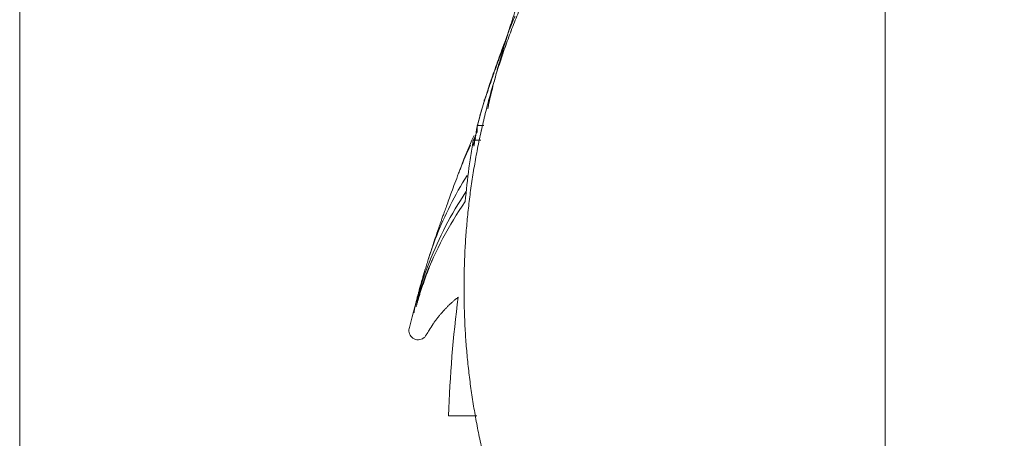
# Model space of a CAD drawing. Header units: millimetres. Extents: x 0 to 594, y 0 to 420.
# Tile 410 of 656: x 413.4 to 429.47, y 156.49 to 163.32. Entities that reach past the tile are written whole.
import ezdxf

# ---------------------------------------------------------------- set-up
doc = ezdxf.new("R2010")
doc.units = ezdxf.units.MM
doc.layers.add('1', color=7, linetype='Continuous', true_color=0xffffff)
doc.styles.add('Arial', font='txt')
doc.dimstyles.get("Standard").update_dxf_attribs({"dimtxt": 0.18, "dimasz": 0.18, "dimexe": 0.18, "dimexo": 0.0625, "dimgap": 0.09, "dimtad": 0, "dimtih": 1, "dimtoh": 1, "dimdec": 4, "dimzin": 0, "dimdsep": 46, "dimtxsty": 'Standard', "dimcen": 0.09, "dimadec": 0, "dimazin": 0, "dimtfac": 1, "dimtdec": 4, "dimtofl": 0, "dimtmove": 0, "dimatfit": 3, "dimfxl": 0, "dimtolj": 1, "dimtzin": 0, "dimarcsym": 0})

# ---------------------------------------------------------------- blocks, each defined once
blk = doc.blocks.new('_U3')
at = {"layer": '1', "color": 18, "lineweight": 18}
for p, q in [((427.525, 148.168), (427.525, 219.749)), ((512.525, 148.168), (512.525, 219.749)), ((427.525, 217.749), (463.942, 217.749)), ((512.525, 217.749), (476.108, 217.749))]:
    blk.add_line(p, q, dxfattribs=at)
at = {"layer": '1', "color": 18}
for points in [[(427.525, 217.749), (431.025, 218.687), (431.025, 216.811)], [(512.525, 217.749), (509.025, 216.811), (509.025, 218.687)]]:
    blk.add_solid(points, dxfattribs=at)
at = {"layer": '1', "color": 18, "linetype": 'Continuous', "lineweight": 13, "char_height": 3.5, "attachment_point": 7, "line_spacing_factor": 1.047437, "style": 'Arial'}
for s, insert in [('\\fArial|b0|i0;\\W1.0000;1.70', (465.627, 215.113)), ('\\fArial|b0|i0;\\W1.0000;DEFLATED TUBES WIDTH', (440.321, 208.053))]:
    blk.add_mtext(s, dxfattribs=dict(at, insert=insert))

msp = doc.modelspace()

# ---------------------------------------------------------------- linework, layer by layer
at = {"layer": '1', "color": 8, "linetype": 'Continuous', "lineweight": 18}
msp.add_line((413.404, 118.363), (413.404, 206.582), dxfattribs=at)
at = {"layer": '1', "color": 155, "linetype": 'Continuous', "lineweight": 13}
msp.add_line((420.975, 161.596), (420.874, 161.596), dxfattribs=at)
at = {"layer": '1', "color": 155, "linetype": 'Continuous', "lineweight": 18}
for p, q in [((420.807, 161.355), (420.927, 161.355)), ((420.551, 156.857), (420.401, 156.857)), ((420.86, 156.857), (420.551, 156.857))]:
    msp.add_line(p, q, dxfattribs=at)
msp.add_ellipse((444.302, 156.185), major_axis=(23.912, 0), ratio=0.923246, start_param=3.023177, end_param=3.111139, dxfattribs=at)
for points, degree, knots in [([(427.061, 172.118), (426.959, 172.023), (426.733, 171.809), (426.31, 171.393), (425.872, 170.938), (425.372, 170.388), (424.982, 169.929), (424.694, 169.571), (424.512, 169.339), (424.362, 169.141), (424.235, 168.97), (424.103, 168.789), (423.944, 168.564), (423.748, 168.277), (423.531, 167.945), (423.321, 167.606), (423.124, 167.271), (422.949, 166.959), (422.791, 166.662), (422.658, 166.401), (422.553, 166.185), (422.472, 166.015), (422.408, 165.875), (422.356, 165.76), (422.289, 165.607), (422.208, 165.416), (422.122, 165.205), (422.041, 164.998), (421.965, 164.798), (421.89, 164.599), (421.817, 164.403), (421.749, 164.214), (421.685, 164.037), (421.625, 163.866), (421.571, 163.71), (421.518, 163.551), (421.465, 163.394), (421.415, 163.238), (421.372, 163.101), (421.335, 162.981), (421.303, 162.876), (421.274, 162.778), (421.248, 162.689), (421.224, 162.604), (421.187, 162.473), (421.145, 162.314), (421.104, 162.149), (421.072, 162.02), (421.055, 161.945), (421.047, 161.901), (421.044, 161.881), (421.043, 161.872), (421.043, 161.869)], 3, [0, 0, 0, 0, 0.014226, 0.030268, 0.058986, 0.087709, 0.11712, 0.130884, 0.142908, 0.153123, 0.161529, 0.169244, 0.180866, 0.194752, 0.210902, 0.228476, 0.242569, 0.25691, 0.270511, 0.282108, 0.291854, 0.299522, 0.305153, 0.310522, 0.316611, 0.330669, 0.34749, 0.364798, 0.384286, 0.406006, 0.429964, 0.456657, 0.484408, 0.511013, 0.536434, 0.560668, 0.590611, 0.618519, 0.644392, 0.665774, 0.685534, 0.703673, 0.720191, 0.735096, 0.749509, 0.792964, 0.839045, 0.887763, 0.939122, 0.963039, 0.987483, 1, 1, 1, 1]), ([(427.525, 148.168), (426.694, 148.554), (424.958, 149.714), (423.304, 151.368), (422.004, 153.313), (421.109, 155.474), (420.653, 157.768), (420.653, 160.108), (421.109, 162.402), (422.004, 164.563), (423.304, 166.508), (424.958, 168.162), (426.694, 169.322), (427.525, 169.708)], 2, [0, 0, 0, 0.067892, 0.154314, 0.240735, 0.327157, 0.413578, 0.5, 0.586421, 0.672842, 0.759264, 0.845685, 0.932107, 1, 1, 1]), ([(427.525, 169.708), (427.525, 169.707), (427.525, 169.704), (427.525, 169.693), (427.525, 169.685), (427.525, 169.665), (427.525, 169.651), (427.525, 169.635), (427.525, 169.631), (427.525, 169.629), (427.525, 169.623), (427.525, 169.619), (427.525, 169.607), (427.525, 169.598), (427.525, 169.571), (427.525, 169.55), (427.525, 169.506), (427.525, 169.482), (427.525, 169.43), (427.525, 169.402), (427.525, 169.343), (427.525, 169.312), (427.525, 169.263), (427.525, 169.246), (427.525, 169.22), (427.525, 169.207), (427.525, 169.194), (427.525, 169.185), (427.525, 169.18), (427.525, 169.14), (427.525, 169.102), (427.525, 169.025), (427.525, 168.985), (427.525, 168.902), (427.525, 168.86), (427.525, 168.794), (427.525, 168.772), (427.525, 168.727), (427.525, 168.693), (427.525, 168.658), (427.525, 168.635), (427.525, 168.611), (427.525, 168.588), (427.525, 168.564), (427.525, 168.552), (427.525, 168.493), (427.525, 168.445), (427.525, 168.373), (427.525, 168.349), (427.525, 168.301), (427.525, 168.253), (427.525, 168.204), (427.525, 168.155), (427.525, 168.13), (427.525, 168.093), (427.525, 168.081), (427.525, 168.056), (427.525, 168.044), (427.525, 168.007), (427.525, 167.982), (427.525, 167.857), (427.525, 167.756), (427.525, 167.554), (427.525, 167.452), (427.525, 167.247), (427.525, 167.143), (427.525, 167.013), (427.525, 166.987), (427.525, 166.935), (427.525, 166.857), (427.525, 166.778), (427.525, 166.621), (427.525, 166.515), (427.525, 166.196), (427.525, 165.982), (427.525, 165.548), (427.525, 165.219), (427.525, 164.886), (427.525, 164.719), (427.525, 164.663), (427.525, 164.579), (427.525, 164.551), (427.525, 164.494), (427.525, 164.466), (427.525, 164.213), (427.525, 163.986), (427.525, 163.528), (427.525, 163.298), (427.525, 162.833), (427.525, 162.598), (427.525, 162.126), (427.525, 161.888), (427.525, 161.408), (427.525, 161.166), (427.525, 160.893), (427.525, 160.862), (427.525, 160.801), (427.525, 160.71), (427.525, 160.618), (427.525, 160.434), (427.525, 160.311), (427.525, 159.942), (427.525, 159.694), (427.525, 159.319), (427.525, 159.194), (427.525, 158.943), (427.525, 158.818), (427.525, 158.565), (427.525, 158.438), (427.525, 158.248), (427.525, 158.184), (427.525, 158.089), (427.525, 158.057), (427.525, 157.993), (427.525, 157.961), (427.525, 157.801), (427.525, 157.545), (427.525, 157.288), (427.525, 156.901), (427.525, 156.642), (427.525, 156.253), (427.525, 156.122), (427.525, 155.862), (427.525, 155.731), (427.525, 155.338), (427.525, 155.075), (427.525, 154.68), (427.525, 154.547), (427.525, 154.349), (427.525, 154.283), (427.525, 154.15), (427.525, 154.084), (427.525, 153.984), (427.525, 153.951), (427.525, 153.884), (427.525, 153.851), (427.525, 153.75), (427.525, 153.683), (427.525, 153.482), (427.525, 153.348), (427.525, 152.942), (427.525, 152.652), (427.525, 152.359), (427.525, 152.324), (427.525, 152.307), (427.525, 152.255), (427.525, 152.221), (427.525, 152.117), (427.525, 152.049), (427.525, 151.842), (427.525, 151.704), (427.525, 151.43), (427.525, 151.293), (427.525, 151.02), (427.525, 150.883), (427.525, 150.679), (427.525, 150.611), (427.525, 150.475), (427.525, 150.407), (427.525, 150.305), (427.525, 150.271), (427.525, 150.203), (427.525, 150.17), (427.525, 150.102), (427.525, 150.068), (427.525, 150.018), (427.525, 150.001), (427.525, 149.967), (427.525, 149.95), (427.525, 149.866), (427.525, 149.799), (427.525, 149.7), (427.525, 149.667), (427.525, 149.601), (427.525, 149.568), (427.525, 149.47), (427.525, 149.405), (427.525, 149.277), (427.525, 149.213), (427.525, 149.118), (427.525, 149.086), (427.525, 149.039), (427.525, 149.023), (427.525, 148.992), (427.525, 148.977), (427.525, 148.945), (427.525, 148.93), (427.525, 148.899), (427.525, 148.883), (427.525, 148.852), (427.525, 148.837), (427.525, 148.806), (427.525, 148.791), (427.525, 148.768), (427.525, 148.761), (427.525, 148.75), (427.525, 148.746), (427.525, 148.739), (427.525, 148.735), (427.525, 148.716), (427.525, 148.702), (427.525, 148.659), (427.525, 148.604), (427.525, 148.553), (427.525, 148.504), (427.525, 148.48), (427.525, 148.455), (427.525, 148.452), (427.525, 148.446), (427.525, 148.443), (427.525, 148.435), (427.525, 148.43), (427.525, 148.414), (427.525, 148.403), (427.525, 148.373), (427.525, 148.335), (427.525, 148.302), (427.525, 148.272), (427.525, 148.259), (427.525, 148.245), (427.525, 148.243), (427.525, 148.24), (427.525, 148.236), (427.525, 148.231), (427.525, 148.223), (427.525, 148.218), (427.525, 148.204), (427.525, 148.196), (427.525, 148.183), (427.525, 148.178), (427.525, 148.171), (427.525, 148.169), (427.525, 148.168)], 3, [0, 0, 0, 0, 0.007813, 0.007813, 0.015625, 0.015625, 0.023438, 0.024414, 0.024414, 0.025391, 0.025391, 0.027344, 0.027344, 0.03125, 0.03125, 0.039063, 0.039063, 0.046875, 0.046875, 0.054688, 0.054688, 0.0625, 0.0625, 0.066406, 0.066406, 0.068359, 0.069336, 0.069336, 0.070313, 0.070313, 0.078125, 0.078125, 0.085938, 0.085938, 0.09375, 0.09375, 0.097656, 0.097656, 0.101563, 0.103516, 0.103516, 0.105469, 0.107422, 0.107422, 0.109375, 0.109375, 0.117188, 0.117188, 0.121094, 0.121094, 0.125, 0.128906, 0.128906, 0.132813, 0.132813, 0.134766, 0.134766, 0.136719, 0.136719, 0.140625, 0.140625, 0.15625, 0.15625, 0.171875, 0.171875, 0.1875, 0.1875, 0.191406, 0.191406, 0.195313, 0.203125, 0.203125, 0.21875, 0.21875, 0.25, 0.25, 0.28125, 0.296875, 0.296875, 0.304687, 0.304687, 0.308594, 0.308594, 0.3125, 0.3125, 0.34375, 0.34375, 0.375, 0.375, 0.40625, 0.40625, 0.4375, 0.4375, 0.46875, 0.46875, 0.472656, 0.472656, 0.476562, 0.484375, 0.484375, 0.5, 0.5, 0.53125, 0.53125, 0.546875, 0.546875, 0.5625, 0.5625, 0.578125, 0.578125, 0.585937, 0.585937, 0.589844, 0.589844, 0.59375, 0.59375, 0.609375, 0.625, 0.625, 0.65625, 0.65625, 0.671875, 0.671875, 0.6875, 0.6875, 0.71875, 0.71875, 0.734375, 0.734375, 0.742187, 0.742187, 0.75, 0.75, 0.753906, 0.753906, 0.757812, 0.757812, 0.765625, 0.765625, 0.78125, 0.78125, 0.8125, 0.814453, 0.814453, 0.816406, 0.816406, 0.820312, 0.820312, 0.828125, 0.828125, 0.84375, 0.84375, 0.859375, 0.859375, 0.875, 0.875, 0.882812, 0.882812, 0.890625, 0.890625, 0.894531, 0.894531, 0.898437, 0.898437, 0.902344, 0.902344, 0.904297, 0.904297, 0.90625, 0.90625, 0.914062, 0.914062, 0.917969, 0.917969, 0.921875, 0.921875, 0.929687, 0.929687, 0.9375, 0.9375, 0.941406, 0.941406, 0.943359, 0.943359, 0.945312, 0.945312, 0.947266, 0.947266, 0.949219, 0.949219, 0.951172, 0.951172, 0.953125, 0.953125, 0.954102, 0.954102, 0.95459, 0.95459, 0.955078, 0.955078, 0.957031, 0.957031, 0.960937, 0.964844, 0.964844, 0.96875, 0.96875, 0.969238, 0.969238, 0.969727, 0.969727, 0.970703, 0.970703, 0.972656, 0.972656, 0.976562, 0.980469, 0.980469, 0.984375, 0.984375, 0.984863, 0.984863, 0.985352, 0.986328, 0.986328, 0.988281, 0.988281, 0.992187, 0.992187, 0.996094, 0.996094, 1, 1, 1, 1]), ([(427.525, 148.168), (427.525, 148.169), (427.525, 148.171), (427.525, 148.178), (427.525, 148.183), (427.525, 148.196), (427.525, 148.204), (427.525, 148.218), (427.525, 148.223), (427.525, 148.231), (427.525, 148.236), (427.525, 148.24), (427.525, 148.243), (427.525, 148.245), (427.525, 148.259), (427.525, 148.272), (427.525, 148.302), (427.525, 148.335), (427.525, 148.373), (427.525, 148.403), (427.525, 148.414), (427.525, 148.43), (427.525, 148.435), (427.525, 148.443), (427.525, 148.446), (427.525, 148.452), (427.525, 148.455), (427.525, 148.48), (427.525, 148.504), (427.525, 148.553), (427.525, 148.604), (427.525, 148.659), (427.525, 148.702), (427.525, 148.716), (427.525, 148.735), (427.525, 148.739), (427.525, 148.746), (427.525, 148.75), (427.525, 148.761), (427.525, 148.768), (427.525, 148.791), (427.525, 148.806), (427.525, 148.837), (427.525, 148.852), (427.525, 148.883), (427.525, 148.899), (427.525, 148.93), (427.525, 148.945), (427.525, 148.977), (427.525, 148.992), (427.525, 149.023), (427.525, 149.039), (427.525, 149.086), (427.525, 149.118), (427.525, 149.213), (427.525, 149.277), (427.525, 149.405), (427.525, 149.47), (427.525, 149.568), (427.525, 149.601), (427.525, 149.667), (427.525, 149.7), (427.525, 149.799), (427.525, 149.866), (427.525, 149.95), (427.525, 149.967), (427.525, 150.001), (427.525, 150.018), (427.525, 150.068), (427.525, 150.102), (427.525, 150.17), (427.525, 150.203), (427.525, 150.271), (427.525, 150.305), (427.525, 150.407), (427.525, 150.475), (427.525, 150.611), (427.525, 150.679), (427.525, 150.883), (427.525, 151.02), (427.525, 151.293), (427.525, 151.43), (427.525, 151.704), (427.525, 151.842), (427.525, 152.049), (427.525, 152.117), (427.525, 152.221), (427.525, 152.255), (427.525, 152.307), (427.525, 152.324), (427.525, 152.359), (427.525, 152.652), (427.525, 152.942), (427.525, 153.348), (427.525, 153.482), (427.525, 153.683), (427.525, 153.75), (427.525, 153.851), (427.525, 153.884), (427.525, 153.951), (427.525, 153.984), (427.525, 154.084), (427.525, 154.15), (427.525, 154.283), (427.525, 154.349), (427.525, 154.547), (427.525, 154.68), (427.525, 155.075), (427.525, 155.338), (427.525, 155.731), (427.525, 155.862), (427.525, 156.122), (427.525, 156.253), (427.525, 156.642), (427.525, 156.901), (427.525, 157.288), (427.525, 157.545), (427.525, 157.801), (427.525, 157.961), (427.525, 157.993), (427.525, 158.057), (427.525, 158.089), (427.525, 158.184), (427.525, 158.248), (427.525, 158.438), (427.525, 158.565), (427.525, 158.818), (427.525, 158.943), (427.525, 159.194), (427.525, 159.319), (427.525, 159.694), (427.525, 159.942), (427.525, 160.311), (427.525, 160.434), (427.525, 160.618), (427.525, 160.71), (427.525, 160.801), (427.525, 160.862), (427.525, 160.893), (427.525, 161.166), (427.525, 161.408), (427.525, 161.888), (427.525, 162.126), (427.525, 162.598), (427.525, 162.833), (427.525, 163.298), (427.525, 163.528), (427.525, 163.986), (427.525, 164.213), (427.525, 164.466), (427.525, 164.494), (427.525, 164.551), (427.525, 164.579), (427.525, 164.663), (427.525, 164.719), (427.525, 164.886), (427.525, 165.219), (427.525, 165.548), (427.525, 165.982), (427.525, 166.196), (427.525, 166.515), (427.525, 166.621), (427.525, 166.778), (427.525, 166.857), (427.525, 166.935), (427.525, 166.987), (427.525, 167.013), (427.525, 167.143), (427.525, 167.247), (427.525, 167.452), (427.525, 167.554), (427.525, 167.756), (427.525, 167.857), (427.525, 167.982), (427.525, 168.007), (427.525, 168.044), (427.525, 168.056), (427.525, 168.081), (427.525, 168.093), (427.525, 168.13), (427.525, 168.155), (427.525, 168.204), (427.525, 168.253), (427.525, 168.301), (427.525, 168.349), (427.525, 168.373), (427.525, 168.445), (427.525, 168.493), (427.525, 168.552), (427.525, 168.564), (427.525, 168.588), (427.525, 168.611), (427.525, 168.635), (427.525, 168.658), (427.525, 168.693), (427.525, 168.727), (427.525, 168.772), (427.525, 168.794), (427.525, 168.86), (427.525, 168.902), (427.525, 168.985), (427.525, 169.025), (427.525, 169.102), (427.525, 169.14), (427.525, 169.18), (427.525, 169.185), (427.525, 169.194), (427.525, 169.207), (427.525, 169.22), (427.525, 169.246), (427.525, 169.263), (427.525, 169.312), (427.525, 169.343), (427.525, 169.402), (427.525, 169.43), (427.525, 169.482), (427.525, 169.506), (427.525, 169.55), (427.525, 169.571), (427.525, 169.598), (427.525, 169.607), (427.525, 169.619), (427.525, 169.623), (427.525, 169.629), (427.525, 169.631), (427.525, 169.635), (427.525, 169.651), (427.525, 169.665), (427.525, 169.685), (427.525, 169.693), (427.525, 169.704), (427.525, 169.707), (427.525, 169.708)], 3, [0, 0, 0, 0, 0.003906, 0.003906, 0.007813, 0.007813, 0.011719, 0.011719, 0.013672, 0.013672, 0.014648, 0.015137, 0.015137, 0.015625, 0.015625, 0.019531, 0.019531, 0.023438, 0.027344, 0.027344, 0.029297, 0.029297, 0.030273, 0.030273, 0.030762, 0.030762, 0.03125, 0.03125, 0.035156, 0.035156, 0.039063, 0.042969, 0.042969, 0.044922, 0.044922, 0.04541, 0.04541, 0.045898, 0.045898, 0.046875, 0.046875, 0.048828, 0.048828, 0.050781, 0.050781, 0.052734, 0.052734, 0.054688, 0.054688, 0.056641, 0.056641, 0.058594, 0.058594, 0.0625, 0.0625, 0.070313, 0.070313, 0.078125, 0.078125, 0.082031, 0.082031, 0.085938, 0.085938, 0.09375, 0.09375, 0.095703, 0.095703, 0.097656, 0.097656, 0.101563, 0.101563, 0.105469, 0.105469, 0.109375, 0.109375, 0.117188, 0.117188, 0.125, 0.125, 0.140625, 0.140625, 0.15625, 0.15625, 0.171875, 0.171875, 0.179688, 0.179688, 0.183594, 0.183594, 0.185547, 0.185547, 0.1875, 0.21875, 0.21875, 0.234375, 0.234375, 0.242188, 0.242188, 0.246094, 0.246094, 0.25, 0.25, 0.257813, 0.257813, 0.265625, 0.265625, 0.28125, 0.28125, 0.3125, 0.3125, 0.328125, 0.328125, 0.34375, 0.34375, 0.375, 0.375, 0.390625, 0.40625, 0.40625, 0.410156, 0.410156, 0.414063, 0.414063, 0.421875, 0.421875, 0.4375, 0.4375, 0.453125, 0.453125, 0.46875, 0.46875, 0.5, 0.5, 0.515625, 0.515625, 0.523438, 0.527344, 0.527344, 0.53125, 0.53125, 0.5625, 0.5625, 0.59375, 0.59375, 0.625, 0.625, 0.65625, 0.65625, 0.6875, 0.6875, 0.691406, 0.691406, 0.695313, 0.695313, 0.703125, 0.703125, 0.71875, 0.75, 0.75, 0.78125, 0.78125, 0.796875, 0.796875, 0.804687, 0.808594, 0.808594, 0.8125, 0.8125, 0.828125, 0.828125, 0.84375, 0.84375, 0.859375, 0.859375, 0.863281, 0.863281, 0.865234, 0.865234, 0.867187, 0.867187, 0.871094, 0.871094, 0.875, 0.878906, 0.878906, 0.882812, 0.882812, 0.890625, 0.890625, 0.892578, 0.892578, 0.894531, 0.896484, 0.896484, 0.898437, 0.902344, 0.902344, 0.90625, 0.90625, 0.914062, 0.914062, 0.921875, 0.921875, 0.929687, 0.929687, 0.930664, 0.930664, 0.931641, 0.933594, 0.933594, 0.9375, 0.9375, 0.945312, 0.945312, 0.953125, 0.953125, 0.960937, 0.960937, 0.96875, 0.96875, 0.972656, 0.972656, 0.974609, 0.974609, 0.975586, 0.975586, 0.976562, 0.984375, 0.984375, 0.992187, 0.992187, 1, 1, 1, 1]), ([(427.525, 148.168), (426.694, 148.554), (424.958, 149.714), (423.304, 151.368), (422.004, 153.313), (421.109, 155.474), (420.653, 157.768), (420.653, 160.108), (421.109, 162.402), (422.004, 164.563), (423.304, 166.508), (424.958, 168.162), (426.439, 169.152), (426.978, 169.437)], 2, [0, 0, 0, 0.069467, 0.157892, 0.246316, 0.334741, 0.423166, 0.51159, 0.600015, 0.68844, 0.776864, 0.865289, 0.953714, 1, 1, 1]), ([(421.377, 163.113), (421.403, 163.182), (421.437, 163.269), (421.477, 163.361), (421.485, 163.378)], 3, [0, 0, 0, 0, 0.817494, 1, 1, 1, 1]), ([(421.364, 163.062), (421.351, 163.027), (421.327, 162.963), (421.295, 162.878), (421.27, 162.81), (421.251, 162.756), (421.234, 162.711), (421.219, 162.67), (421.196, 162.605), (421.165, 162.52), (421.131, 162.423), (421.101, 162.337), (421.076, 162.264), (421.058, 162.21), (421.044, 162.17), (421.033, 162.138), (421.021, 162.1), (421.006, 162.056), (420.991, 162.008), (420.98, 161.976), (420.975, 161.959)], 3, [0, 0, 0, 0, 0.06743, 0.12521, 0.173358, 0.211884, 0.243089, 0.274256, 0.305923, 0.394958, 0.484335, 0.560161, 0.634849, 0.702974, 0.730701, 0.76696, 0.812011, 0.865862, 0.92852, 1, 1, 1, 1]), ([(420.988, 162.012), (421.025, 162.128), (421.097, 162.345), (421.237, 162.738), (421.323, 162.97), (421.369, 163.092)], 3, [0, 0, 0, 0, 0.506883, 0.760324, 1, 1, 1, 1]), ([(420.975, 161.959), (420.97, 161.944), (420.962, 161.917), (420.951, 161.882), (420.943, 161.853), (420.936, 161.831), (420.931, 161.813), (420.926, 161.796), (420.918, 161.771), (420.909, 161.737), (420.899, 161.7), (420.891, 161.668), (420.884, 161.642), (420.879, 161.623), (420.876, 161.609), (420.873, 161.598), (420.87, 161.585), (420.867, 161.57), (420.863, 161.554), (420.861, 161.544), (420.86, 161.538)], 3, [0, 0, 0, 0, 0.067415, 0.125202, 0.173363, 0.2119, 0.243111, 0.274279, 0.305945, 0.39497, 0.484337, 0.560162, 0.634854, 0.702987, 0.730716, 0.766978, 0.812034, 0.865886, 0.928539, 1, 1, 1, 1]), ([(420.988, 162.012), (420.988, 162.012), (420.988, 162.012), (420.986, 162.013), (420.984, 162.012), (420.983, 162.008), (420.983, 162.005), (420.98, 161.991), (420.979, 161.979), (420.976, 161.965), (420.976, 161.962), (420.975, 161.959)], 3, [0, 0, 0, 0, 0.011378, 0.011378, 0.087508, 0.087508, 0.23977, 0.23977, 0.848816, 0.848816, 1, 1, 1, 1]), ([(420.807, 161.355), (420.812, 161.361), (420.812, 161.364), (420.814, 161.366), (420.817, 161.374), (420.822, 161.386), (420.833, 161.412), (420.844, 161.442), (420.855, 161.469), (420.862, 161.483), (420.866, 161.494), (420.867, 161.505), (420.866, 161.527), (420.867, 161.56), (420.874, 161.596)], 3, [0, 0, 0, 0, 0.015625, 0.03125, 0.0625, 0.125, 0.25, 0.5, 0.625, 0.6875, 0.75, 0.8125, 0.875, 1, 1, 1, 1]), ([(420.85, 161.478), (420.843, 161.433), (420.832, 161.363), (420.819, 161.279), (420.816, 161.26)], 3, [0, 0, 0, 0, 0.778216, 1, 1, 1, 1]), ([(420.874, 161.596), (420.873, 161.596), (420.873, 161.596), (420.871, 161.596), (420.87, 161.596), (420.869, 161.591), (420.869, 161.588), (420.866, 161.574), (420.864, 161.563), (420.858, 161.527), (420.854, 161.503), (420.85, 161.478)], 3, [0, 0, 0, 0, 0.005252, 0.005252, 0.040398, 0.040398, 0.110689, 0.110689, 0.391854, 0.391854, 1, 1, 1, 1]), ([(420.673, 160.354), (420.689, 160.537), (420.71, 160.719), (420.746, 160.992), (420.759, 161.083), (420.78, 161.22), (420.788, 161.265), (420.797, 161.322), (420.799, 161.333), (420.802, 161.347), (420.802, 161.35), (420.803, 161.354), (420.805, 161.355), (420.806, 161.355), (420.807, 161.355), (420.807, 161.355)], 3, [0, 0, 0, 0, 0.544335, 0.544335, 0.816502, 0.816502, 0.952586, 0.952586, 0.986607, 0.986607, 0.995112, 0.995112, 0.999364, 0.999364, 1, 1, 1, 1]), ([(420.842, 161.381), (420.842, 161.381), (420.841, 161.38), (420.84, 161.38), (420.837, 161.372), (420.829, 161.353), (420.818, 161.325), (420.809, 161.303), (420.804, 161.289), (420.802, 161.286), (420.801, 161.283), (420.8, 161.28), (420.799, 161.277), (420.797, 161.275), (420.797, 161.273), (420.796, 161.272), (420.795, 161.271), (420.794, 161.27), (420.794, 161.271), (420.793, 161.271), (420.793, 161.271), (420.793, 161.271), (420.793, 161.271), (420.793, 161.27), (420.792, 161.27), (420.792, 161.269), (420.791, 161.269), (420.79, 161.268), (420.79, 161.267), (420.789, 161.266), (420.788, 161.266), (420.788, 161.265)], 3, [0, 0, 0, 0, 0.006208, 0.04274, 0.076601, 0.196552, 0.410752, 0.660001, 0.684926, 0.709644, 0.732755, 0.754001, 0.773561, 0.791378, 0.811733, 0.834624, 0.853456, 0.873717, 0.89541, 0.898222, 0.901227, 0.903861, 0.9075, 0.912585, 0.919574, 0.928936, 0.941155, 0.952493, 0.965933, 0.981694, 1, 1, 1, 1]), ([(420.565, 160.816), (420.544, 160.76), (420.504, 160.655), (420.452, 160.512), (420.407, 160.389), (420.369, 160.284), (420.337, 160.196), (420.311, 160.123), (420.289, 160.061), (420.271, 160.008), (420.255, 159.964), (420.242, 159.927), (420.232, 159.896), (420.221, 159.866), (420.21, 159.833), (420.196, 159.792), (420.177, 159.737), (420.155, 159.67), (420.128, 159.589), (420.099, 159.5), (420.079, 159.439), (420.069, 159.408)], 3, [0, 0, 0, 0, 0.092143, 0.176054, 0.25173, 0.319168, 0.378369, 0.428494, 0.471145, 0.509369, 0.543715, 0.569814, 0.593121, 0.613667, 0.637519, 0.669185, 0.708663, 0.765222, 0.832632, 0.910893, 1, 1, 1, 1]), ([(420.148, 158.355), (420.126, 158.322), (420.104, 158.289), (420.068, 158.23), (420.053, 158.204), (420.031, 158.165), (420.023, 158.153), (420.002, 158.131), (419.989, 158.122), (419.948, 158.1), (419.916, 158.094), (419.853, 158.103), (419.824, 158.117), (419.78, 158.159), (419.765, 158.186), (419.755, 158.228), (419.754, 158.243), (419.756, 158.272), (419.76, 158.286), (419.777, 158.356), (419.791, 158.413), (419.865, 158.692), (419.937, 158.911), (420.189, 159.554), (420.405, 159.964), (420.673, 160.354)], 3, [0, 0, 0, 0, 0.040142, 0.040142, 0.070138, 0.070138, 0.085135, 0.085135, 0.100133, 0.100133, 0.130129, 0.130129, 0.160124, 0.160124, 0.19012, 0.19012, 0.205118, 0.205118, 0.220115, 0.220115, 0.280107, 0.280107, 0.520071, 0.520071, 1, 1, 1, 1]), ([(420.069, 159.408), (420.06, 159.377), (420.041, 159.317), (420.016, 159.235), (419.994, 159.162), (419.975, 159.098), (419.959, 159.042), (419.946, 158.994), (419.935, 158.955), (419.924, 158.913), (419.915, 158.881), (419.908, 158.853), (419.901, 158.828), (419.894, 158.8), (419.887, 158.774), (419.881, 158.752), (419.874, 158.724), (419.867, 158.696), (419.86, 158.665), (419.852, 158.634), (419.848, 158.614), (419.846, 158.604)], 3, [0, 0, 0, 0, 0.077588, 0.146781, 0.207581, 0.259985, 0.303994, 0.339608, 0.366826, 0.386318, 0.40565, 0.426949, 0.450219, 0.475462, 0.523327, 0.578069, 0.642588, 0.717043, 0.801432, 0.895753, 1, 1, 1, 1]), ([(419.871, 158.636), (419.873, 158.643), (419.879, 158.663), (419.891, 158.706), (419.908, 158.761), (419.925, 158.819), (419.944, 158.881), (419.966, 158.947), (419.994, 159.032), (420.04, 159.161), (420.087, 159.282), (420.115, 159.352), (420.131, 159.389), (420.133, 159.394), (420.122, 159.369), (420.113, 159.347), (420.104, 159.326), (420.092, 159.296), (420.078, 159.261), (420.066, 159.231), (420.061, 159.219), (420.061, 159.218), (420.061, 159.218)], 3, [0, 0, 0, 0, 0.017078, 0.047241, 0.075397, 0.102427, 0.128331, 0.153112, 0.17677, 0.2173, 0.258785, 0.304039, 0.347647, 0.394289, 0.443521, 0.492645, 0.541215, 0.58923, 0.709006, 0.827573, 0.946139, 1, 1, 1, 1]), ([(419.847, 158.607), (419.844, 158.592), (419.839, 158.567), (419.837, 158.546), (419.837, 158.539), (419.837, 158.538)], 3, [0, 0, 0, 0, 0.383064, 0.738852, 1, 1, 1, 1])]:
    msp.add_open_spline(points, degree=degree, knots=knots, dxfattribs=at)
for points in [[(420.874, 161.596), (420.881, 161.631), (420.904, 161.728), (420.953, 161.901), (420.988, 162.012)], [(420.817, 161.433), (420.723, 161.224), (420.639, 161.019), (420.565, 160.816)]]:
    msp.add_open_spline(points, degree=3, dxfattribs=at)
at = {"layer": '1', "color": 155, "linetype": 'Continuous', "lineweight": 13}
for points, knots in [([(420.759, 161.273), (420.699, 161.147), (420.644, 161.019), (420.584, 160.865), (420.574, 160.841), (420.565, 160.817)], [0, 0, 0, 0, 0.84216, 0.84216, 1, 1, 1, 1]), ([(420.703, 160.78), (420.504, 160.461), (420.338, 160.129), (420.154, 159.66), (420.11, 159.535), (420.069, 159.407)], [0, 0, 0, 0, 0.734831, 0.734831, 1, 1, 1, 1]), ([(420.682, 160.51), (420.441, 160.146), (420.244, 159.765), (420.004, 159.153), (419.933, 158.935), (419.864, 158.676), (419.855, 158.642), (419.847, 158.607)], [0, 0, 0, 0, 0.61636, 0.61636, 0.948677, 0.948677, 1, 1, 1, 1])]:
    msp.add_open_spline(points, degree=3, knots=knots, dxfattribs=at)
at = {"layer": '1', "color": 155, "linetype": 'Continuous', "lineweight": 18}
msp.add_rational_spline([(420.557, 158.793), (420.418, 158.682), (420.278, 158.537), (420.162, 158.375), (420.148, 158.355)], [1, 0.993843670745, 0.992964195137, 0.999120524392, 1], degree=3, knots=[0, 0, 0, 0, 0.875, 1, 1, 1, 1], dxfattribs=at)

# ---------------------------------------------------------------- dimensions: what is measured, and where the dimension line sits
at = {"layer": '1', "color": 18, "linetype": 'Continuous', "lineweight": 13}
dim = msp.add_linear_dim(base=(512.525, 217.749), p1=(427.525, 148.168), p2=(512.525, 148.168), text=' <> \\P\\fArial|b0|i0;\\C18;{\\H1.00x;\\fArial|b0|i0;DEFLATED TUBES WIDTH\\fArial|b0|i0;}\\C18;', dimstyle='Standard', override={"dimtxt": 3.5, "dimasz": 3.5, "dimexe": 2, "dimexo": 0, "dimgap": 1.5, "dimtih": 1, "dimtoh": 1, "dimdec": 2, "dimlfac": 0.02, "dimdsep": 46, "dimlunit": 2, "dimtxsty": 'Arial', "dimsah": 1, "dimse1": 0, "dimse2": 0, "dimsd1": 0, "dimsd2": 0, "dimclrd": 18, "dimclre": 18, "dimclrt": 18, "dimtol": 0, "dimtm": -0.1, "dimtfac": 1, "dimtdec": 2, "dimtofl": 1, "dimtmove": 0, "dimlwd": 18, "dimlwe": 18}, dxfattribs=at)
dim.commit()
dim.dimension.update_dxf_attribs({"geometry": '_U3', "text_midpoint": (470.025, 217.749), "dimtype": 160})

doc.saveas('drawing.dxf')
